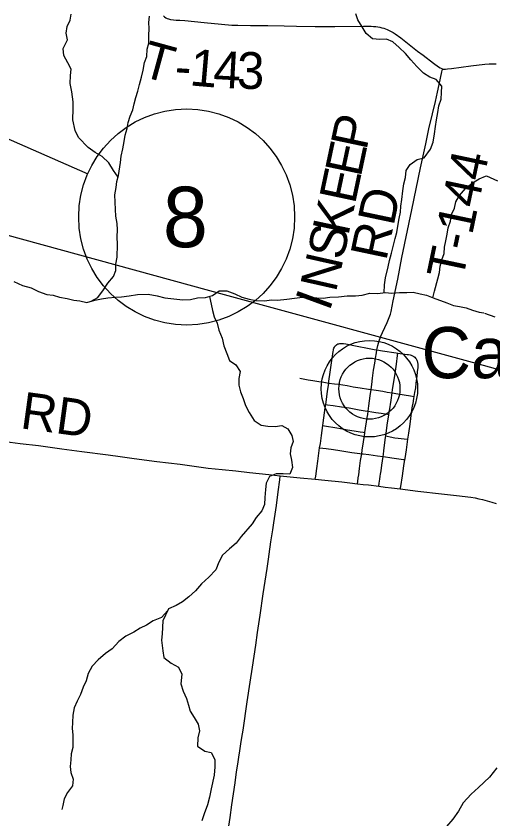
# Model space of a CAD drawing. Extents: x 0 to 1101, y 0 to 440.
# Drawn here: x 419.99 to 442.07, y 101.69 to 138.85 of the extents above; entities that cross this region are included whole.
import ezdxf

# ---------------------------------------------------------------- set-up
doc = ezdxf.new("R2010")
doc.units = 0
for name, color, linetype in [('GM_X_County_Road', 7, 'Continuous'), ('GM_X_County_Road_Text', 7, 'Continuous'), ('GM_X_Minor_River', 7, 'Continuous'), ('GM_X_Rail_Line', 7, 'Continuous'), ('GM_X_Township_Road', 7, 'Continuous'), ('GM_X_Township_Road_Text', 7, 'Continuous'), ('GM_X_Unincorporated', 7, 'Continuous'), ('GM_X_Unincorporated_Location', 7, 'Continuous'), ('GM_X_Unincorporated_Text', 7, 'Continuous'), ('SH_Masking', 7, 'Continuous'), ('SH_Text', 7, 'Continuous')]:
    doc.layers.add(name, color=color, linetype=linetype)

msp = doc.modelspace()

# ---------------------------------------------------------------- linework, layer by layer
at = {"layer": 'GM_X_County_Road'}
for points in [[(417.677, 119.399), (418.546, 119.285), (419.489, 119.161), (420.173, 119.076), (421.024, 118.969), (422.112, 118.819), (423.036, 118.697), (424.255, 118.537), (424.81, 118.465), (425.456, 118.379), (426.509, 118.242), (427.582, 118.107), (428.892, 117.929), (429.541, 117.863), (430.171, 117.796), (430.801, 117.733), (431.69, 117.628), (432.222, 117.571)], [(429.772, 100.852), (429.909, 101.754), (429.986, 102.346), (430.129, 103.357), (430.202, 103.875), (430.256, 104.227), (430.305, 104.547), (430.349, 104.837), (430.401, 105.168), (430.446, 105.457), (430.5, 105.806), (430.699, 107.114), (430.838, 108.016), (430.943, 108.716), (431.087, 109.738), (431.175, 110.328), (431.294, 111.12), (431.439, 112.114), (431.612, 113.29), (431.674, 113.713), (431.709, 113.952), (431.793, 114.522), (431.882, 115.073), (431.932, 115.404), (432.048, 116.195), (432.128, 116.825), (432.198, 117.385), (432.222, 117.571)], [(432.222, 117.571), (433.153, 117.479), (433.846, 117.416)], [(433.846, 117.416), (434.286, 117.375), (435.083, 117.294), (435.445, 117.251), (435.8, 117.208)], [(435.8, 117.208), (436.067, 117.176), (436.306, 117.148), (436.783, 117.089)], [(436.783, 117.089), (437.077, 117.053), (437.372, 117.016), (437.785, 116.966)], [(437.785, 116.966), (438.593, 116.867), (439.685, 116.745), (440.39, 116.668), (441.056, 116.584), (441.244, 116.553), (441.424, 116.515), (441.598, 116.476), (441.805, 116.417), (442.025, 116.353), (442.216, 116.291)]]:
    msp.add_lwpolyline(points, dxfattribs=at)
at = {"layer": 'GM_X_Minor_River'}
for points in [[(424.714, 131.402), (424.496, 131.71), (424.282, 132.066), (423.976, 132.354), (423.647, 132.539), (423.329, 132.77), (422.876, 133.23), (422.72, 133.562), (422.61, 134.054), (422.626, 134.555), (422.629, 134.885), (422.565, 135.342), (422.488, 135.73), (422.515, 136.106), (422.54, 136.391), (422.383, 136.689), (422.203, 137.021), (422.172, 137.351), (422.37, 137.748), (422.316, 138.057), (422.353, 138.364), (422.493, 138.659), (422.541, 138.943)], [(423.467, 125.656), (423.78, 125.83), (424.045, 126.181), (424.242, 126.487), (424.508, 126.793), (424.602, 127.078), (424.605, 127.363), (424.676, 127.693), (424.681, 128.275), (424.673, 128.629), (424.688, 128.96), (424.667, 129.245), (424.613, 129.588), (424.593, 129.896), (424.585, 130.238), (424.565, 130.581), (424.625, 130.911), (424.662, 131.195), (424.734, 131.48), (424.83, 132.072), (424.856, 132.368), (424.928, 132.71), (424.988, 133.051), (425.036, 133.336), (425.13, 133.643), (425.179, 133.928), (425.273, 134.223), (425.39, 134.507), (425.461, 134.791), (425.532, 135.076), (425.626, 135.371), (425.709, 135.689), (425.803, 136.019), (425.875, 136.349), (425.935, 136.702), (426.041, 136.986), (426.067, 137.316), (426.138, 137.6), (426.13, 137.953), (426.155, 138.272), (426.135, 138.557), (426.172, 138.853)], [(437.033, 126.046), (437.057, 126.415), (437.094, 126.734), (437.225, 127.247), (437.285, 127.543), (437.379, 127.873), (437.474, 128.249), (437.545, 128.556), (437.616, 128.841), (437.676, 129.125), (437.725, 129.49), (437.796, 129.774), (437.81, 130.059), (437.847, 130.356), (437.897, 130.766), (437.945, 131.085), (438.028, 131.38), (438.054, 131.7), (438.239, 131.983), (438.561, 132.208), (438.893, 132.296), (439.182, 132.693), (439.311, 133.022), (439.371, 133.398), (439.409, 133.739), (439.457, 134.047), (439.529, 134.388), (439.566, 134.696), (439.683, 135.002), (439.686, 135.321), (439.7, 135.606), (439.44, 135.916), (439.156, 136.022), (438.86, 136.207), (438.555, 136.517), (438.272, 136.827), (438.023, 137.115), (437.729, 137.402), (437.435, 137.656), (437.15, 137.784), (436.83, 137.775), (436.499, 137.801), (436.205, 138.043), (436.013, 138.352), (435.822, 138.673), (435.722, 138.959)], [(439.287, 125.818), (439.373, 126.12), (439.527, 126.689), (439.598, 126.985), (439.635, 127.27), (439.706, 127.577), (439.812, 127.862), (439.837, 128.158), (439.886, 128.454), (439.957, 128.762), (439.994, 129.058), (440.111, 129.354), (440.159, 129.661), (440.288, 129.968), (440.359, 130.252), (440.522, 130.548), (440.799, 130.864), (441.132, 131.135), (441.431, 131.326), (441.729, 131.437), (441.769, 131.45)], [(441.773, 131.45), (442.287, 131.231)], [(419.88, 126.573), (420.29, 126.387), (420.688, 126.28), (421.029, 126.106), (421.417, 125.965), (421.713, 125.929), (421.998, 125.835), (422.351, 125.774), (422.659, 125.703), (422.944, 125.678), (423.264, 125.595), (423.63, 125.706), (423.95, 125.771), (424.236, 125.814), (424.591, 125.834), (424.876, 125.854), (425.231, 125.908), (425.62, 125.961), (426.111, 125.98), (426.522, 125.907), (426.886, 125.813), (427.297, 125.763), (427.708, 125.725), (428.062, 125.734), (428.394, 125.81), (428.76, 125.83), (429.08, 125.918), (429.39, 126.132), (429.756, 126.14), (430.12, 125.989), (430.45, 125.837), (430.78, 125.743), (431.111, 125.683), (431.511, 125.679), (431.797, 125.711), (432.094, 125.708), (432.528, 125.749), (432.883, 125.792), (433.248, 125.834), (433.614, 125.831), (433.911, 125.817), (434.207, 125.791), (434.516, 125.834), (434.916, 125.864), (435.316, 125.906), (435.716, 125.903), (436.025, 125.934), (436.38, 126.022), (436.745, 126.019), (437.077, 126.05), (437.396, 126.024), (437.751, 126.055), (438.093, 126.063), (438.379, 126.072), (438.698, 125.989), (438.994, 125.929), (439.302, 125.812), (439.939, 125.578)], [(428.942, 125.88), (429.019, 125.519), (429.085, 125.222), (429.162, 124.924), (429.297, 124.638), (429.385, 124.317), (429.531, 123.951), (429.607, 123.585), (429.752, 123.229), (429.875, 122.909), (430.17, 122.712), (430.373, 122.402), (430.302, 122.083), (430.299, 121.774), (430.387, 121.454), (430.499, 121.156), (430.61, 120.824), (430.79, 120.502), (431.015, 120.135), (431.344, 119.915), (431.652, 119.866), (431.995, 119.863), (432.292, 119.906), (432.576, 119.755), (432.756, 119.445), (432.822, 119.159), (432.717, 118.874), (432.68, 118.589), (432.746, 118.303), (432.789, 117.96), (432.66, 117.652), (432.363, 117.667), (432.032, 117.658), (431.723, 117.547), (431.571, 117.228), (431.534, 116.932), (431.508, 116.566), (431.494, 116.247), (431.366, 115.951), (431.112, 115.645), (430.926, 115.349), (430.418, 114.76), (430.176, 114.454), (429.876, 114.194), (429.543, 113.9), (429.38, 113.57), (429.24, 113.228), (428.917, 112.888), (428.583, 112.572), (428.294, 112.254), (427.983, 111.971), (427.696, 111.734), (427.397, 111.565), (427.053, 111.42), (426.785, 110.863), (426.757, 110.257), (426.72, 109.972), (426.784, 109.48), (426.827, 109.159), (427.168, 108.905), (427.509, 108.719), (427.666, 108.397), (427.627, 107.952), (427.727, 107.608), (427.884, 107.264), (427.973, 106.965), (428.05, 106.679), (428.23, 106.392), (428.422, 106.081), (428.487, 105.772), (428.404, 105.441), (428.39, 105.064), (428.73, 104.821), (429.027, 104.772), (429.195, 104.439), (429.192, 104.108), (429.166, 103.719), (429.023, 103.08), (428.951, 102.692), (428.856, 102.35), (428.704, 101.929), (428.599, 101.61)], [(439.939, 125.578), (440.247, 125.461), (440.532, 125.413), (440.84, 125.342), (441.124, 125.236), (441.432, 125.142), (441.66, 125.117)], [(441.685, 125.097), (442.161, 124.931)], [(427.013, 111.335), (426.718, 111.012), (426.34, 110.867), (426.03, 110.664), (425.743, 110.518), (425.444, 110.338), (425.077, 110.158), (424.744, 109.899), (424.444, 109.558), (424.133, 109.344), (423.788, 109.062), (423.511, 108.755), (423.325, 108.426), (423.231, 108.084), (423.091, 107.788), (422.974, 107.446), (422.812, 107.15), (422.683, 106.831), (422.623, 106.5), (422.608, 106.158), (422.594, 105.872), (422.615, 105.586), (422.623, 105.277), (422.621, 104.992), (422.538, 104.707), (422.524, 104.421), (422.499, 104.124), (422.531, 103.838), (422.631, 103.528), (422.605, 103.22), (422.374, 102.913), (422.211, 102.618), (422.151, 102.321), (422.115, 102.127)], [(442.254, 104.064), (441.918, 103.626), (441.413, 103.145)], [(441.413, 103.145), (441.069, 102.842), (440.699, 102.437), (440.477, 102.053), (440.221, 101.681), (439.92, 101.343)]]:
    msp.add_lwpolyline(points, dxfattribs=at)
at = {"layer": 'GM_X_Rail_Line'}
msp.add_lwpolyline([(355.349, 103.429), (366.929, 114.314), (373.903, 121.056), (377.226, 124.244), (378.909, 125.858), (380.077, 126.848), (381.573, 127.88), (383.297, 128.841), (384.896, 129.473), (386.197, 129.829), (387.616, 130.129), (399.583, 131.367), (402.504, 131.606), (405.121, 131.703), (407.208, 131.556), (408.928, 131.359), (412.357, 130.741), (415.929, 129.719), (428.946, 126.153), (441.629, 122.688), (462.729, 116.824)], dxfattribs=at)
at = {"layer": 'GM_X_Township_Road'}
for points in [[(426.817, 138.86), (426.84, 138.836), (426.87, 138.809), (426.932, 138.765), (426.983, 138.741), (427.041, 138.721), (427.096, 138.706), (427.145, 138.695), (427.273, 138.675), (427.405, 138.663), (427.574, 138.655), (427.798, 138.641), (428.26, 138.599), (428.705, 138.556), (429.502, 138.479), (429.985, 138.438), (430.264, 138.424), (430.84, 138.414), (431.642, 138.414), (432.406, 138.402), (432.983, 138.389), (433.84, 138.366), (434.753, 138.37), (436.076, 138.388), (436.431, 138.383), (436.542, 138.375), (436.653, 138.364), (436.742, 138.351), (436.837, 138.333), (436.934, 138.308), (437.017, 138.285), (437.094, 138.259), (437.174, 138.227), (437.261, 138.188), (437.359, 138.139), (437.447, 138.09), (437.552, 138.025), (437.811, 137.843), (438.119, 137.602), (438.585, 137.231), (438.836, 137.038), (439.327, 136.667), (439.554, 136.504), (439.633, 136.455), (439.7, 136.421), (439.743, 136.402)], [(436.886, 124.033), (436.959, 124.202), (437.177, 124.676), (437.268, 124.897), (437.323, 125.055), (437.354, 125.18), (437.458, 125.679), (437.665, 126.682), (437.858, 127.67), (438.319, 129.877), (438.725, 131.829), (438.964, 132.94), (439.11, 133.633), (439.268, 134.323), (439.41, 134.901), (439.512, 135.336), (439.585, 135.682), (439.713, 136.264), (439.743, 136.402)], [(439.743, 136.402), (439.788, 136.392), (439.835, 136.388), (439.873, 136.39), (439.971, 136.403), (440.157, 136.431), (441.044, 136.544), (441.692, 136.62), (441.901, 136.638), (442.045, 136.646), (442.217, 136.646)], [(436.698, 123.401), (436.712, 123.467), (436.743, 123.599), (436.792, 123.771), (436.886, 124.033)], [(434.468, 121.867), (434.48, 121.949), (434.541, 122.372), (434.611, 122.908), (434.653, 123.22), (434.669, 123.321), (434.683, 123.388), (434.696, 123.435), (434.711, 123.48), (434.729, 123.52), (434.752, 123.558), (434.768, 123.582)], [(434.768, 123.582), (434.806, 123.618), (434.849, 123.65), (434.896, 123.674), (434.944, 123.689), (434.979, 123.696), (435.025, 123.701), (435.081, 123.699), (435.156, 123.692), (435.265, 123.675), (435.702, 123.587), (436.342, 123.458), (436.576, 123.42), (436.698, 123.401)], [(436.434, 121.574), (436.465, 121.807), (436.502, 122.097), (436.548, 122.469), (436.598, 122.788), (436.632, 123.014), (436.676, 123.272), (436.698, 123.401)], [(436.698, 123.401), (436.963, 123.36), (437.591, 123.264), (437.666, 123.254)], [(437.407, 121.412), (437.43, 121.573), (437.529, 122.199), (437.607, 122.734), (437.654, 123.147), (437.666, 123.254)], [(437.666, 123.254), (438.095, 123.195), (438.165, 123.186), (438.237, 123.171), (438.287, 123.156), (438.346, 123.132), (438.404, 123.097), (438.452, 123.059), (438.493, 123.023)], [(438.429, 121.244), (438.462, 121.433), (438.498, 121.652), (438.525, 121.863), (438.562, 122.182), (438.586, 122.386), (438.606, 122.591), (438.608, 122.681), (438.607, 122.749), (438.602, 122.792), (438.595, 122.836), (438.584, 122.87), (438.57, 122.907), (438.551, 122.942), (438.527, 122.977), (438.493, 123.023)], [(433.136, 122.089), (433.514, 122.022), (433.729, 121.986), (434.012, 121.94), (434.236, 121.904), (434.468, 121.867)], [(434.329, 120.877), (434.409, 121.47), (434.468, 121.867)], [(434.468, 121.867), (434.741, 121.834), (434.928, 121.81), (435.327, 121.749), (435.608, 121.694), (435.919, 121.642), (436.311, 121.59), (436.434, 121.574)], [(436.295, 120.559), (436.332, 120.815), (436.394, 121.274), (436.434, 121.574)], [(436.434, 121.574), (436.66, 121.536), (436.968, 121.485), (437.173, 121.451), (437.407, 121.412), (437.662, 121.37), (437.969, 121.32), (438.254, 121.273), (438.429, 121.244)], [(437.257, 120.416), (437.283, 120.577), (437.357, 121.075), (437.407, 121.412)], [(438.135, 119.269), (438.177, 119.552), (438.235, 119.958), (438.309, 120.481), (438.356, 120.81), (438.374, 120.917), (438.412, 121.146), (438.429, 121.244)], [(434.199, 119.899), (434.218, 120.028), (434.307, 120.712), (434.329, 120.877)], [(434.329, 120.877), (434.415, 120.865), (434.682, 120.827), (435.067, 120.768), (435.417, 120.714), (435.886, 120.626), (436.152, 120.581), (436.295, 120.559)], [(436.146, 119.581), (436.176, 119.771), (436.222, 120.065), (436.25, 120.266), (436.273, 120.411), (436.295, 120.559)], [(436.295, 120.559), (436.46, 120.535), (436.658, 120.508), (436.901, 120.468), (437.186, 120.426), (437.257, 120.416)], [(437.112, 119.418), (437.194, 120.025), (437.25, 120.375), (437.257, 120.416)], [(434.049, 118.869), (434.081, 119.068), (434.134, 119.437), (434.199, 119.899)], [(434.199, 119.899), (434.273, 119.886), (434.37, 119.868), (434.759, 119.803), (435.101, 119.747), (435.339, 119.705), (435.653, 119.654), (435.918, 119.615), (436.069, 119.592), (436.146, 119.581)], [(435.995, 118.594), (436.02, 118.762), (436.077, 119.144), (436.141, 119.552), (436.146, 119.581)], [(436.986, 118.465), (437, 118.564), (437.024, 118.751), (437.056, 118.972), (437.104, 119.36), (437.112, 119.418)], [(437.112, 119.418), (437.173, 119.405), (437.322, 119.374), (437.529, 119.335), (437.679, 119.314), (437.825, 119.297), (437.965, 119.282), (438.135, 119.269)], [(437.996, 118.326), (438.003, 118.372), (438.064, 118.783), (438.098, 119.016), (438.135, 119.269)], [(433.846, 117.416), (433.866, 117.556), (433.913, 117.907), (433.958, 118.258), (434.011, 118.627), (434.049, 118.869)], [(434.049, 118.869), (434.353, 118.837), (434.692, 118.795), (434.988, 118.748), (435.546, 118.656), (435.907, 118.605), (435.995, 118.594)], [(435.8, 117.208), (435.814, 117.311), (435.838, 117.481), (435.858, 117.626), (435.898, 117.919), (435.948, 118.285), (435.995, 118.594)], [(435.995, 118.594), (436.071, 118.585), (436.329, 118.556), (436.734, 118.501), (436.986, 118.465)], [(436.783, 117.089), (436.805, 117.237), (436.832, 117.416), (436.857, 117.56), (436.873, 117.648), (436.902, 117.81), (436.935, 118.073), (436.986, 118.465)], [(436.986, 118.465), (437.009, 118.462), (437.397, 118.405), (437.824, 118.35), (437.936, 118.334), (437.996, 118.326)], [(437.785, 116.966), (437.802, 117.077), (437.88, 117.577), (437.95, 118.028), (437.996, 118.326)]]:
    msp.add_lwpolyline(points, dxfattribs=at)
at = {"layer": 'GM_X_Unincorporated'}
for radius in [2.232, 1.415]:
    msp.add_circle((436.354, 121.605), radius, dxfattribs=at)
at = {"layer": 'GM_X_Unincorporated_Location'}
msp.add_line((436.354, 121.605), (436.354, 121.605), dxfattribs=at)
at = {"layer": 'SH_Masking'}
msp.add_circle((427.89, 129.553), 5, dxfattribs=at)
at = {"layer": 'SH_Text'}
msp.add_line((412.903, 136.102), (423.308, 131.555), dxfattribs=at)
msp.add_circle((427.89, 129.553), 5, dxfattribs=at)

# ---------------------------------------------------------------- texts
at = {"layer": 'GM_X_County_Road_Text'}
msp.add_text('RD', height=1.7045, rotation=352.2115, dxfattribs=at).set_placement((420.142, 119.78))
at = {"layer": 'GM_X_Township_Road_Text'}
for s, height, rotation, p in [('T', 1.705, 344.6862, (425.701, 136.091)), ('1', 1.705, 355.0868, (427.993, 135.648)), ('4', 1.705, 356.8232, (429.095, 135.554)), ('3', 1.705, 358.6494, (430.202, 135.494)), ('-', 1.705, 356.3831, (427.304, 135.692)), ('P', 1.705, 78.0203, (436.212, 132.601)), ('E', 1.705, 78.0186, (435.948, 131.354)), ('T-144', 1.7045, 78.1405, (440.666, 126.574)), ('E', 1.705, 78.016, (435.683, 130.107)), ('RD', 1.7045, 78.1102, (437.128, 127.484)), ('K', 1.705, 78.0192, (435.372, 128.64)), ('S', 1.705, 78.023, (435.133, 127.515)), ('N', 1.705, 77.2508, (434.797, 126.027)), ('I', 1.705, 69.8962, (434.488, 125.141))]:
    msp.add_text(s, height=height, rotation=rotation, dxfattribs=at).set_placement(p)
at = {"layer": 'GM_X_Unincorporated_Text'}
msp.add_text('Cable', height=2.3693, rotation=0, dxfattribs=at).set_placement((438.768, 122.091))
at = {"layer": 'SH_Text'}
msp.add_text('8', height=2.8, rotation=360, dxfattribs=at).set_placement((426.789, 128.153))

doc.saveas('drawing.dxf')
